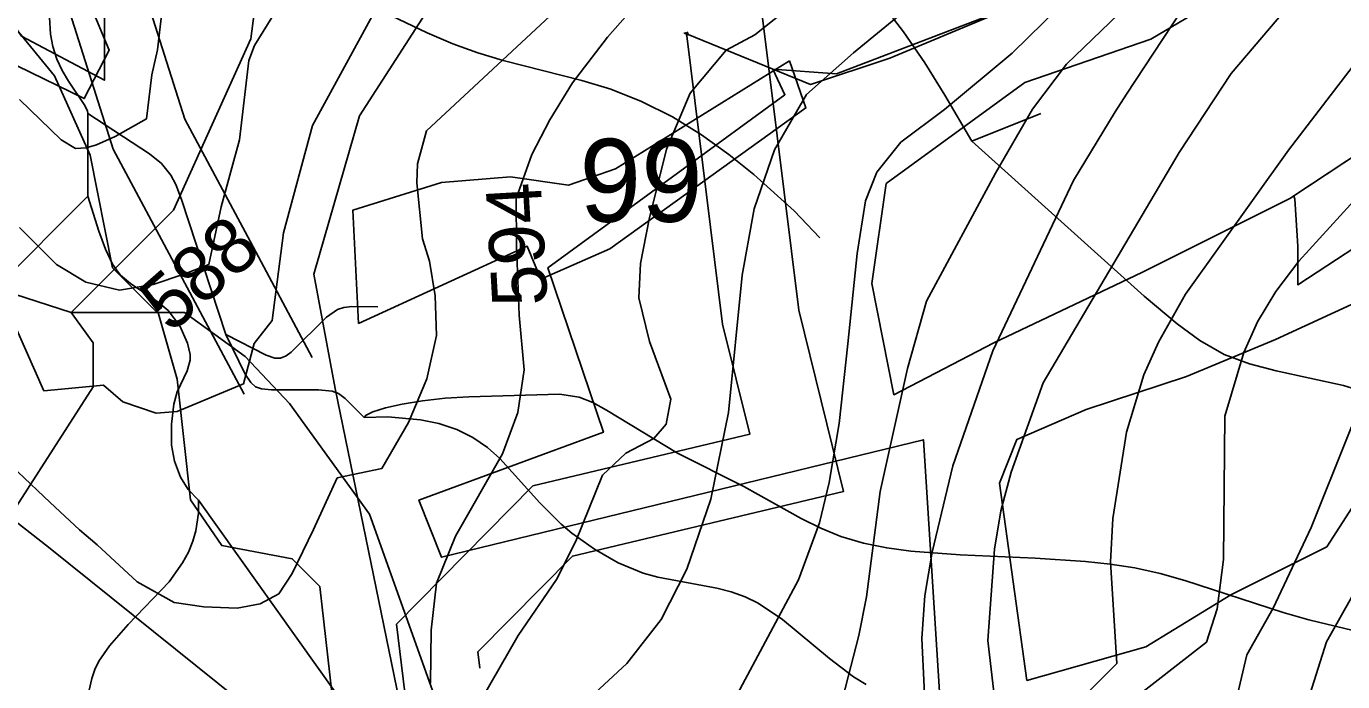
# Model space of a CAD drawing. Extents: x -709584 to -702006, y -1161789 to -1157496.
# Drawn here: x -707173.1 to -706934.9, y -1159909.8 to -1159791.2 of the extents above; entities that cross this region are included whole.
import ezdxf

# ---------------------------------------------------------------- set-up
doc = ezdxf.new("R2010")
doc.units = 0
for name, color, linetype in [('102_obvod PÚ', 7, 'Continuous'), ('110_silnice II. třídy a III. třídy', 7, 'Continuous'), ('120_vrstevnice hlavní', 7, 'Continuous'), ('121_vrstevnice hlavní_popis', 7, 'Continuous'), ('122_vrstevnice základní', 7, 'Continuous'), ('408_BPEJ_linie', 7, 'Continuous'), ('409_BPEJ_popis', 7, 'Continuous'), ('411_akumulovaný odtok', 7, 'Continuous'), ('419_LPIS PB', 7, 'Continuous'), ('501_vodní tok', 7, 'Continuous'), ('735_OP sítí TI', 7, 'Continuous')]:
    doc.layers.add(name, color=color, linetype=linetype)

msp = doc.modelspace()

# ---------------------------------------------------------------- linework, layer by layer
at = {"layer": '102_obvod PÚ'}
for points in [[(-707165.03, -1159779.04), (-707158.11, -1159795.56), (-707162.64, -1159804.3), (-707174.77, -1159798.41)], [(-707007.59, -1159915.49), (-707010.73, -1159866.04), (-707098, -1159887.31), (-707102.07, -1159876.96), (-707068.67, -1159864.69), (-707078.71, -1159834.91), (-707035.83, -1159803.63), (-707037.98, -1159798.97), (-707026.49, -1159799.82), (-706996.48, -1159788.37)]]:
    msp.add_lwpolyline(points, dxfattribs=at)
at = {"layer": '110_silnice II. třídy a III. třídy'}
for points in [[(-707891.2, -1158926.02), (-707845.98, -1158974.16), (-707817.26, -1159017.7), (-707796.68, -1159073.19), (-707758.86, -1159190.4), (-707734.44, -1159300.73), (-707726.3, -1159328.96), (-707710.98, -1159361.01), (-707689.44, -1159398.33), (-707672.68, -1159420.33), (-707591.22, -1159519.21), (-707503.14, -1159616.33), (-707475.85, -1159642.64), (-707378.49, -1159735.32), (-707320.09, -1159789.38), (-707255.46, -1159826.22), (-707200.25, -1159861.16), (-707169.1, -1159885.49), (-707119.45, -1159925.38), (-707100.71, -1159937.16)], [(-706991.78, -1159479.49), (-706999.01, -1159615.85), (-707006.72, -1159658.25), (-707024.62, -1159709.14), (-707041.49, -1159737.56), (-707056.44, -1159754.43), (-707079.58, -1159768.89), (-707097.91, -1159784.3), (-707112.85, -1159807.43), (-707121.1, -1159836.07), (-707117.24, -1159856.79), (-707092.17, -1159978.7), (-707074.33, -1160037.97), (-707032.37, -1160169.9), (-707002, -1160241.7), (-706986.57, -1160329.88), (-706984.16, -1160358.65), (-706995.74, -1160401.05), (-707031.42, -1160441.53), (-707063.24, -1160500.31), (-707076.74, -1160529.22), (-707074.81, -1160542.72), (-707043.95, -1160605.36), (-707014.87, -1160672.98)]]:
    msp.add_lwpolyline(points, dxfattribs=at)
at = {"layer": '120_vrstevnice hlavní'}
for points in [[(-706974.01, -1159913.97), (-706959.5, -1159902.65), (-706957.59, -1159896.67), (-706956.45, -1159887.7), (-706956.19, -1159861.76), (-706952.75, -1159850.24), (-706950.29, -1159844.74), (-706946.96, -1159839.25), (-706942.77, -1159833.75), (-706922.23, -1159811.18), (-706912.68, -1159799.47), (-706902.41, -1159788.76), (-706888.96, -1159776.61), (-706867.7, -1159755.35), (-706853.38, -1159737.27), (-706841.51, -1159718.03), (-706830.23, -1159696.05), (-706813.74, -1159668.85), (-706808.97, -1159658.44), (-706803.33, -1159642.67), (-706770.56, -1159605.48)], [(-706956.02, -1159749.01), (-706961.17, -1159758.48), (-706968.86, -1159770.77), (-706994.71, -1159796.08), (-707006.9, -1159806.29), (-707014.84, -1159812.21), (-707019.17, -1159817.65)], [(-707299.07, -1159796.15), (-707284.03, -1159795.02), (-707270.24, -1159793.54), (-707258.09, -1159792.81), (-707243.63, -1159793.83), (-707229.74, -1159796.43), (-707222.8, -1159799.18), (-707215.85, -1159803.23), (-707205.15, -1159810.75), (-707190.4, -1159823.62), (-707184.32, -1159830.71), (-707176.22, -1159843.01), (-707169.95, -1159857.17), (-707159.17, -1159856.16), (-707155.66, -1159859.17), (-707149.61, -1159861.23), (-707145.85, -1159860.94), (-707133.84, -1159855.91), (-707131.86, -1159848.66), (-707128.63, -1159844.45), (-707126.57, -1159828.58), (-707121.35, -1159809.21), (-707109.76, -1159787.95)], [(-707019.17, -1159817.65), (-707021.25, -1159822.81), (-707022.72, -1159832.33), (-707024.44, -1159848.71), (-707025.98, -1159863.09), (-707027.8, -1159873.77), (-707029.57, -1159881.11), (-707033.38, -1159891.38)], [(-707216.34, -1159978.04), (-707182.88, -1159987.79), (-707157.42, -1159997.78), (-707138.33, -1160002.69), (-707131.96, -1160002.69), (-707124.44, -1160000.96), (-707117.93, -1159997.78), (-707108.38, -1159989.68), (-707095.54, -1159978.02), (-707089.51, -1159976.77), (-707087.7, -1159971.45), (-707081.19, -1159954.24), (-707068.69, -1159936.85), (-707069.19, -1159933.09), (-707049.95, -1159922.42), (-707033.38, -1159891.38)]]:
    msp.add_lwpolyline(points, dxfattribs=at)
at = {"layer": '122_vrstevnice základní'}
for points in [[(-707023.62, -1159571.8), (-707037.22, -1159587.28), (-707046.76, -1159600.29), (-707052.98, -1159613.31), (-707066, -1159649.76), (-707082.06, -1159678.98), (-707098.26, -1159705.74), (-707106.07, -1159715.43), (-707119.81, -1159730.47), (-707132.19, -1159746.24), (-707144.69, -1159769.24), (-707147.15, -1159776.18), (-707149.39, -1159795.47), (-707150.39, -1159799.99), (-707151.39, -1159807.98), (-707157.05, -1159811.15), (-707160.42, -1159812.66), (-707162.32, -1159813.22), (-707164.24, -1159813.36), (-707166.82, -1159811.76), (-707174.38, -1159804.5)], [(-706952.21, -1159904.95), (-706947.42, -1159896.51), (-706940.55, -1159881.92), (-706933.99, -1159865.49), (-706929.6, -1159854.58), (-706922.8, -1159840.69), (-706915.86, -1159831.43), (-706891.85, -1159809.01), (-706882.16, -1159798.74), (-706861.91, -1159773), (-706835.29, -1159741.32), (-706818.95, -1159719.77), (-706806.37, -1159700.68), (-706784.09, -1159660.47), (-706779.32, -1159648.89), (-706762.97, -1159614.18), (-706754.58, -1159600.29), (-706742.72, -1159583.95), (-706739.13, -1159579.22)], [(-706711.29, -1159582.62), (-706716.52, -1159590.02), (-706729.27, -1159617.65), (-706732.89, -1159629.22), (-706746.19, -1159652.36), (-706753.71, -1159663.36), (-706766.04, -1159678), (-706772.08, -1159683.75), (-706784.23, -1159696.48), (-706794.79, -1159709.21), (-706814.03, -1159741.03), (-706835.87, -1159772.28), (-706855.98, -1159798.89), (-706881.31, -1159828.32), (-706900.75, -1159847.56), (-706912.26, -1159860.91), (-706920.62, -1159874.8), (-706930.78, -1159890.2), (-706937.79, -1159902.61)], [(-706901.17, -1159677.14), (-706910.8, -1159700.24), (-706935.97, -1159748.99), (-706942.48, -1159760.41), (-706967.57, -1159781.44), (-706984.86, -1159798.1)], [(-706855.11, -1159702.56), (-706862.92, -1159718.61), (-706874.35, -1159734.67), (-706886.79, -1159749.28), (-706906.03, -1159768.95), (-706929.6, -1159793.97), (-706944.65, -1159813.64), (-706963.31, -1159839.68), (-706968.22, -1159848.36), (-706970.83, -1159854.29), (-706974.01, -1159864.7), (-706976.47, -1159880.32), (-706976.9, -1159888.14), (-706975.74, -1159906.51)], [(-706991.24, -1159707.99), (-707005.1, -1159730.5), (-707019.28, -1159749.28), (-707023.48, -1159753.62), (-707035.92, -1159764.32), (-707039.77, -1159767.75), (-707043.66, -1159770.55), (-707049.03, -1159770.81), (-707053.64, -1159776.95), (-707067.94, -1159793.19), (-707074.26, -1159801.48), (-707078.37, -1159808.14), (-707081.64, -1159814.46), (-707084.45, -1159822.37), (-707084.4, -1159830.93), (-707083.9, -1159843.51), (-707083.03, -1159853.41), (-707084.14, -1159861.11), (-707086.92, -1159868.61), (-707095.44, -1159883.48), (-707098.9, -1159891.99), (-707099.86, -1159900.52), (-707099.99, -1159910.08)], [(-707019.32, -1159725.2), (-707028.03, -1159737.55), (-707032.38, -1159741.06), (-707040.55, -1159752.07), (-707049.08, -1159762.11), (-707100.72, -1159810.17)], [(-706997.58, -1159915.33), (-706999.09, -1159902.36), (-706997.88, -1159885.82), (-706996.72, -1159878.88), (-706994.84, -1159871.94), (-706989.05, -1159855.74), (-706964.46, -1159814.08), (-706955.06, -1159799.76), (-706934.23, -1159775.31), (-706900.91, -1159742.16)], [(-707095.72, -1159921.71), (-707084.08, -1159901.44), (-707077.14, -1159891.32), (-707073.67, -1159884.37), (-707068.86, -1159872.43), (-707064.62, -1159868.47), (-707059.55, -1159865.85), (-707057.34, -1159863.2), (-707056.44, -1159858.69), (-707060.32, -1159848.25), (-707062.23, -1159840.35), (-707061.98, -1159834.15), (-707060.36, -1159826.13), (-707057.27, -1159813.49), (-707052.94, -1159803.32), (-707046.47, -1159795.54), (-707041.24, -1159792.76), (-707035.99, -1159788.64), (-707027.01, -1159781.03), (-707016.31, -1159770.79), (-707010.69, -1159763.99), (-707005.98, -1159755.78), (-707001.78, -1159750.29)], [(-707076.71, -1159917.93), (-707064.41, -1159906.51), (-707058.19, -1159898.55), (-707053.56, -1159889.44), (-707049.25, -1159876.81), (-707046.03, -1159861.11), (-707043.56, -1159836.26), (-707041.39, -1159824.24), (-707037.73, -1159813.57), (-707031.9, -1159803.6), (-707023.43, -1159796.01), (-707007.03, -1159782.57), (-706995.99, -1159771.67), (-706988.16, -1159761.72), (-706981.32, -1159751.6)], [(-706960.82, -1159783.52), (-706974.01, -1159803.52), (-706976.03, -1159806.7), (-706983.56, -1159819.14), (-706998.16, -1159849.95), (-707005.4, -1159870.78), (-707009.16, -1159886.4), (-707010.46, -1159894.21), (-707011.04, -1159902.02), (-707010.21, -1159919.6)], [(-707126.03, -1159785.29), (-707131.82, -1159794.69), (-707132.83, -1159797.44), (-707134.56, -1159811.76), (-707137.89, -1159823.91), (-707140.11, -1159834.34), (-707144.62, -1159836.1), (-707150.19, -1159837.94), (-707156.26, -1159838.96), (-707162.34, -1159837.51), (-707167.69, -1159834.33), (-707174.34, -1159827.67)], [(-707026.82, -1159918.54), (-707022.46, -1159901.44), (-707021.02, -1159894.5), (-707018.56, -1159875.41), (-707013.64, -1159853.13), (-707010.17, -1159840.98), (-706997.67, -1159817.83), (-706990.99, -1159806.22), (-706984.86, -1159798.1)], [(-707180.56, -1159866.29), (-707168.84, -1159877.43), (-707163.48, -1159882.36), (-707160.33, -1159885.09), (-707153.04, -1159891.73), (-707146.38, -1159895.51), (-707141.02, -1159896.26), (-707134.98, -1159896.5), (-707130.78, -1159895.72), (-707127.4, -1159893.92), (-707125, -1159890.26), (-707121.16, -1159882.29), (-707116.84, -1159872.95), (-707108.76, -1159871.22), (-707103.96, -1159862.9), (-707100.66, -1159855.05), (-707098.88, -1159847.2), (-707099.12, -1159839.98), (-707100.14, -1159833.75), (-707101.44, -1159829.7), (-707102.45, -1159819.57), (-707102.31, -1159816.1), (-707100.72, -1159810.17)], [(-706981.63, -1159987.33), (-706970.95, -1159974.19), (-706961.29, -1159962.65), (-706954.83, -1159953.4), (-706950.88, -1159944.61), (-706948.26, -1159935.64), (-706942.66, -1159918.05), (-706937.79, -1159902.61)], [(-706952.21, -1159904.95), (-706956.6, -1159923.64), (-706960.16, -1159939.61), (-706965.32, -1159951.22), (-706976.38, -1159967.23), (-706986.73, -1159980.1)], [(-707041.27, -1159998.5), (-707009.01, -1159967.69), (-707002.07, -1159957.28), (-706995.42, -1159941.65), (-706991.94, -1159928.64), (-706991.08, -1159921.84), (-706975.74, -1159906.51)]]:
    msp.add_lwpolyline(points, dxfattribs=at)
at = {"layer": '408_BPEJ_linie'}
for points in [[(-707165, -1159843), (-707146.5, -1159824.5), (-707132.5, -1159793.5), (-707129, -1159766.5), (-707132, -1159739.5), (-707152.5, -1159667.5), (-707156.5, -1159627), (-707149, -1159586.5), (-707138.5, -1159564), (-707106.5, -1159523), (-707077.5, -1159501.5), (-707050, -1159487.5), (-707020, -1159462), (-707005, -1159438), (-706998, -1159411), (-707007, -1159330), (-707017, -1159288)], [(-707383.5, -1159572.5), (-707382, -1159595.5), (-707361, -1159667.5), (-707346.5, -1159690), (-707337, -1159699), (-707297.5, -1159753), (-707241.5, -1159811.5), (-707196, -1159833), (-707165, -1159843)], [(-707175, -1159755), (-707186, -1159759), (-707191, -1159765), (-707183, -1159780), (-707174, -1159793), (-707159, -1159801), (-707159, -1159779), (-707175, -1159755)], [(-706901.86, -1159795.09), (-706914.9, -1159802.9), (-706943.71, -1159821.94), (-706943.5, -1159822.5), (-706943, -1159831), (-706943, -1159838), (-706891, -1159804), (-706901.86, -1159795.09)], [(-707035, -1159797.5), (-707066.5, -1159817), (-707075, -1159820), (-707085.5, -1159818.5), (-707098, -1159819.5), (-707114, -1159824.5), (-707113, -1159845), (-707082.5, -1159831), (-707080, -1159837), (-707067.5, -1159831.5), (-707032, -1159806), (-707035, -1159797.5)], [(-707165, -1159843), (-707161, -1159848.5), (-707161, -1159856.5), (-707175.5, -1159879), (-707190, -1159897), (-707195, -1159915), (-707192, -1159933), (-707172.5, -1159978), (-707172.07, -1159999.92), (-707172.08, -1159999.97), (-707172.08, -1160000), (-707183, -1160040.5), (-707181.5, -1160067.5), (-707172, -1160103)], [(-707096, -1160160), (-707079.5, -1160162.5), (-707071.5, -1160158), (-707064, -1160149), (-707056.5, -1160122), (-707057.5, -1160081.5), (-707063, -1160050), (-707069.9, -1160000), (-707069.91, -1159999.96), (-707070.11, -1159999.9), (-707076, -1159989), (-707088.5, -1159942.5), (-707111, -1159879.5), (-707125.5, -1159859.5), (-707133.5, -1159851), (-707144.5, -1159843), (-707165, -1159843)]]:
    msp.add_lwpolyline(points, dxfattribs=at)
at = {"layer": '411_akumulovaný odtok'}
for p, q in [((-707161.99, -1159822), (-707161.99, -1159807)), ((-706989.49, -1159807), (-707001.99, -1159812)), ((-707184.49, -1159844.5), (-707161.99, -1159822)), ((-707116.99, -1159912), (-707141.99, -1159877))]:
    msp.add_line(p, q, dxfattribs=at)
for points in [[(-707001.99, -1159812), (-707006.88, -1159803.68), (-707010.51, -1159797.86), (-707014.34, -1159792.24), (-707016.19, -1159789.86), (-707019.72, -1159786.11), (-707027.21, -1159779.39), (-707030.68, -1159775.81), (-707033.59, -1159771.98), (-707040.31, -1159762.05), (-707041.81, -1159760.25), (-707043.44, -1159758.59), (-707045.4, -1159757.01), (-707049.76, -1159754.32), (-707063.95, -1159747.27), (-707066.22, -1159745.92), (-707070.44, -1159742.87), (-707074.43, -1159739.47), (-707078.32, -1159735.83), (-707096.99, -1159717)], [(-707161.99, -1159807), (-707162.04, -1159806.57), (-707162.51, -1159805.57), (-707165.48, -1159801.14), (-707166.63, -1159799.23), (-707167.61, -1159797.16), (-707168.31, -1159794.92), (-707168.73, -1159792.64), (-707169.14, -1159786.63), (-707169.38, -1159785), (-707169.87, -1159783.54), (-707170.72, -1159782.23), (-707171.86, -1159781.17), (-707173.24, -1159780.42)], [(-707029.49, -1159829.5), (-707034.13, -1159824.65), (-707041.43, -1159818.05), (-707045.96, -1159814.41), (-707050.92, -1159810.85), (-707056.17, -1159807.62), (-707061.79, -1159804.83), (-707067.34, -1159802.64), (-707072.55, -1159801.02), (-707086.8, -1159797.42), (-707091.43, -1159796.03), (-707095.95, -1159794.41), (-707100.55, -1159792.41), (-707109.54, -1159788.11)], [(-707136.99, -1159847), (-707145.04, -1159822.58), (-707146.09, -1159819.85), (-707146.95, -1159818.15), (-707148.68, -1159816.04), (-707150.84, -1159814.3), (-707161.99, -1159807)], [(-706894.49, -1159879.5), (-706896.45, -1159877.76), (-706899.7, -1159875.71), (-706910.36, -1159870.6), (-706912.75, -1159869.21), (-706914.87, -1159867.78), (-706923.93, -1159860.89), (-706927.8, -1159858.61), (-706930.02, -1159857.66), (-706934.71, -1159856.22), (-706946.92, -1159853.56), (-706951.73, -1159852.33), (-706956.32, -1159850.62), (-706960.69, -1159848.11), (-706964.82, -1159845.07), (-706970.79, -1159840.05), (-707001.99, -1159812)], [(-707141.99, -1159877), (-707143.84, -1159875.03), (-707145.24, -1159872.82), (-707146.32, -1159869.95), (-707146.86, -1159867), (-707146.86, -1159863.22), (-707146.44, -1159859.63), (-707145.83, -1159857.38), (-707144.04, -1159853.55), (-707143.5, -1159851.66), (-707143.49, -1159850.64), (-707143.93, -1159848.55), (-707145.36, -1159845.46), (-707147.46, -1159842.66), (-707149.27, -1159841.13), (-707154.29, -1159837.79), (-707156.06, -1159836.26), (-707156.83, -1159835.31), (-707157.51, -1159834.27), (-707158.79, -1159831.54), (-707159.99, -1159828.31), (-707161.99, -1159822)], [(-707109.49, -1159842), (-707114.23, -1159841.95), (-707115.68, -1159842.11), (-707116.81, -1159842.45), (-707118.8, -1159843.86), (-707125.17, -1159850.19), (-707126.11, -1159850.88), (-707127.1, -1159851.29), (-707128.13, -1159851.27), (-707129.74, -1159850.75), (-707136.99, -1159847)], [(-707111.99, -1159862), (-707115.44, -1159858.56), (-707116.63, -1159857.7), (-707117.75, -1159857.27), (-707120.25, -1159857.01), (-707128.75, -1159857.04), (-707130.58, -1159856.84), (-707131.64, -1159856.45), (-707132.5, -1159855.7), (-707133.53, -1159854.18), (-707136.99, -1159847)], [(-706931.44, -1159900.91), (-706940.97, -1159898.66), (-706945.61, -1159897.28), (-706963.4, -1159891.49), (-706967.92, -1159890.26), (-706972.48, -1159889.25), (-706976.94, -1159888.55), (-706981.43, -1159888.06), (-706990.5, -1159887.49), (-707004.1, -1159886.9), (-707013.01, -1159886.2), (-707017.37, -1159885.61), (-707021.61, -1159884.76), (-707025.71, -1159883.54), (-707029.34, -1159882.04), (-707032.87, -1159880.27), (-707043.26, -1159874.49), (-707055.25, -1159868.49), (-707068.1, -1159860.72), (-707070.59, -1159859.33), (-707073.07, -1159858.33), (-707076.61, -1159857.8), (-707093.03, -1159858.27), (-707097.32, -1159858.55), (-707101.4, -1159859), (-707105.07, -1159859.58), (-707108.14, -1159860.26), (-707110.41, -1159860.98), (-707111.62, -1159861.58), (-707111.99, -1159862)], [(-707021.11, -1159910.36), (-707023.41, -1159908.93), (-707027.77, -1159905.61), (-707036.23, -1159898.6), (-707040.67, -1159895.63), (-707043.02, -1159894.47), (-707045.52, -1159893.59), (-707048.12, -1159892.93), (-707058.83, -1159890.91), (-707061.45, -1159890.19), (-707065.99, -1159888.3), (-707070.3, -1159885.84), (-707074.37, -1159882.93), (-707076.3, -1159881.31), (-707080.16, -1159877.48), (-707087.44, -1159869.41), (-707089.68, -1159867.46), (-707092.3, -1159865.67), (-707095.23, -1159864.21), (-707098.48, -1159863.13), (-707101.77, -1159862.45), (-707107.7, -1159861.9), (-707111.99, -1159862)], [(-707162.03, -1159912.7), (-707161.3, -1159909.24), (-707160.72, -1159907.6), (-707159.99, -1159906.13), (-707158.09, -1159903.36), (-707154.67, -1159899.46), (-707147.26, -1159891.75), (-707144.83, -1159888.3), (-707143.8, -1159886.37), (-707142.99, -1159884.39), (-707142.47, -1159882.55), (-707141.97, -1159879.31), (-707141.99, -1159877)]]:
    msp.add_lwpolyline(points, dxfattribs=at)
at = {"layer": '419_LPIS PB'}
for points in [[(-706914.9, -1159802.9), (-706944.4, -1159822.4), (-706971.2, -1159835.8), (-706998, -1159848.5), (-707016.1, -1159857.9), (-707020.1, -1159837.8), (-707017.5, -1159819.7), (-706992.4, -1159801.43), (-706969.56, -1159793.55), (-706936.18, -1159773.75), (-706922.08, -1159768.93)], [(-706924.5, -1159864.9), (-706937.7, -1159885.4), (-706955.1, -1159894.1), (-706970.5, -1159903.5), (-706992, -1159909.6), (-706997, -1159873.9), (-706993.82, -1159865.98), (-706981.3, -1159860.6), (-706963.1, -1159854.6), (-706947, -1159847.9), (-706930.9, -1159840.5)]]:
    msp.add_lwpolyline(points, dxfattribs=at)
at = {"layer": '501_vodní tok'}
msp.add_lwpolyline([(-707117.83, -1159911.76), (-707120.01, -1159892.59), (-707124.98, -1159887.57), (-707137.77, -1159885.21), (-707143.44, -1159876.93), (-707145.8, -1159855.09), (-707149.23, -1159843.26), (-707157.52, -1159834.93), (-707161.59, -1159814.53), (-707168, -1159800.19), (-707176.15, -1159790.23), (-707184.16, -1159776.65), (-707186.56, -1159766.68), (-707192.31, -1159754.77), (-707207.48, -1159720.69), (-707222.65, -1159685.23), (-707238.46, -1159647.82), (-707241.07, -1159639.85), (-707240.09, -1159634.03), (-707236.58, -1159604.55), (-707233.81, -1159574.69)], dxfattribs=at)
at = {"layer": '735_OP sítí TI'}
for points in [[(-707053.51, -1159792.25), (-707053.34, -1159792.73), (-707031.2, -1159801.74), (-707016.83, -1159797.03), (-706999.03, -1159789.57), (-707008.14, -1159766.87), (-707014.48, -1159767.79)], [(-707091.02, -1159907.4), (-707091.38, -1159904.44), (-707074.28, -1159887.09), (-707025.2, -1159875.4), (-707033.29, -1159842.62), (-707039.87, -1159789.69), (-707045.58, -1159773.81), (-707059.52, -1159779.62)], [(-707121.38, -1159851.18), (-707133.06, -1159829.32), (-707144.44, -1159808.02), (-707153.84, -1159778.34)], [(-707133.72, -1159857.78), (-707145.41, -1159835.91), (-707157.4, -1159813.48), (-707167.18, -1159782.56)], [(-707096.05, -1159918.47), (-707103.68, -1159919.17), (-707106.1, -1159899.42), (-707081.42, -1159874.41), (-707042.18, -1159865.06), (-707047.09, -1159845.16), (-707053.57, -1159792.97), (-707053.78, -1159792.39), (-707054.12, -1159792.54)]]:
    msp.add_lwpolyline(points, dxfattribs=at)

# ---------------------------------------------------------------- texts
at = {"layer": '121_vrstevnice hlavní_popis'}
for s, rotation, p in [('594', 93.2462, (-707078.76, -1159841.6)), ('588', 41.1276, (-707146.98, -1159846.98))]:
    msp.add_text(s, height=10, rotation=rotation, dxfattribs=at).set_placement(p)
at = {"layer": '409_BPEJ_popis'}
msp.add_text('99', height=15, dxfattribs=at).set_placement((-707073, -1159826.61))

doc.saveas('drawing.dxf')
